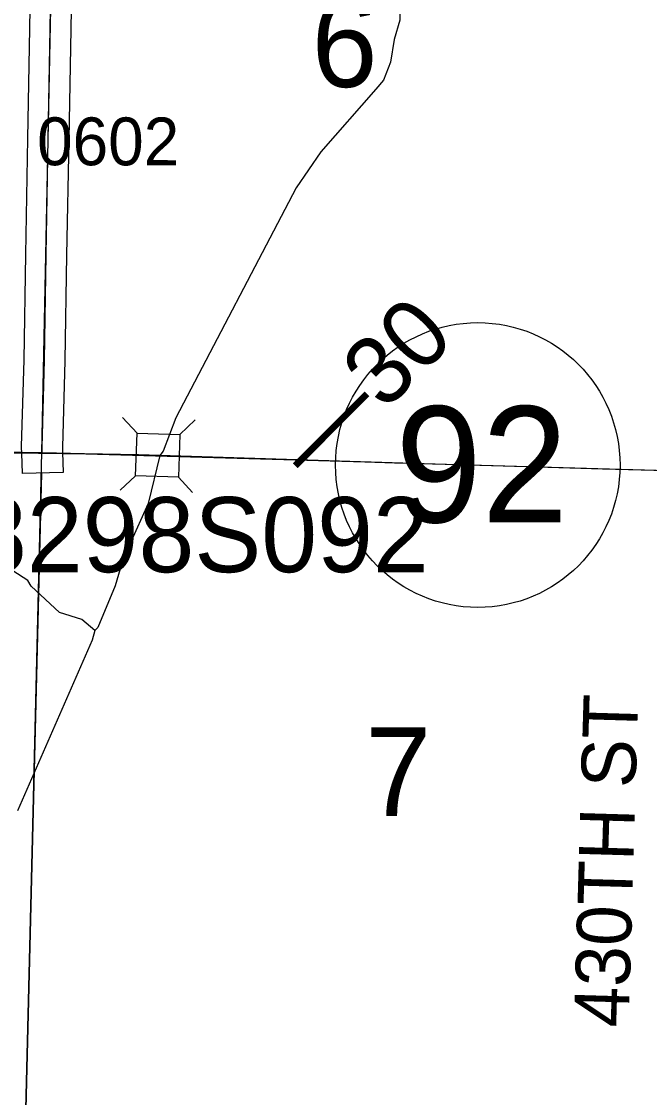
# Model space of a CAD drawing. Extents: x -132.8 to -73.3, y -60 to -26.
# Drawn here: x -98.155 to -97.235, y -52.801 to -51.225 of the extents above; entities that cross this region are included whole.
import ezdxf

# ---------------------------------------------------------------- set-up
doc = ezdxf.new("R2010")
doc.units = 0
for name, color, linetype in [('tdCoHydroRiver', 7, 'Continuous'), ('tdCoPriCL', 7, 'Continuous'), ('tdCoPrimary', 7, 'Continuous'), ('tdCoPriNonDiv', 7, 'Continuous'), ('tdCoPriNonDivCL', 7, 'Continuous'), ('tdCoSecRdNmbr', 7, 'Continuous'), ('tdCoSecRdTxt', 7, 'Continuous'), ('tdCoSecRteBand', 7, 'Continuous'), ('tdCoSecRteCL', 7, 'Continuous'), ('tdCoSectLine', 7, 'Continuous'), ('tdCoSectLinePart', 7, 'Continuous'), ('tdCoSectNmbr', 7, 'Continuous'), ('tdCoShieldStRte', 7, 'Continuous'), ('tdCoStrucNonDivPri', 7, 'Continuous'), ('tdCoStrucPriMaintName', 7, 'Continuous'), ('tdCoStrucSec', 7, 'Continuous'), ('tdCoSurfGravel', 7, 'Continuous'), ('tdCoTwpBndry', 7, 'Continuous'), ('tdCoTwpBndryShd', 7, 'Continuous'), ('tdStHwyPriRefPost1', 7, 'Continuous'), ('tdStHwyPriRefPost5', 7, 'Continuous')]:
    doc.layers.add(name, color=color, linetype=linetype)

msp = doc.modelspace()

# ---------------------------------------------------------------- linework, layer by layer
at = {"layer": 'tdCoHydroRiver'}
for points in [[(-97.5996, -51.1696), (-97.6007, -51.2232), (-97.6092, -51.2514), (-97.6146, -51.2844), (-97.6246, -51.311), (-97.6358, -51.3241)], [(-97.6358, -51.3241), (-97.7167, -51.4161), (-97.7526, -51.4689), (-97.9289, -51.8057), (-97.9474, -51.8542), (-97.9523, -51.8604), (-97.9696, -51.931), (-97.9962, -51.9904), (-98.001, -51.9934), (-98.0181, -52.0514), (-98.0431, -52.1124), (-98.0479, -52.117)], [(-98.0479, -52.117), (-98.0665, -52.1008), (-98.0994, -52.0906), (-98.1412, -52.0518), (-98.1457, -52.0438), (-98.1971, -52.0111)], [(-98.0479, -52.117), (-98.0514, -52.1311), (-98.1611, -52.3811)]]:
    msp.add_lwpolyline(points, dxfattribs=at)
at = {"layer": 'tdCoPriCL'}
msp.add_lwpolyline([(-98.2041, -51.8561), (-98.1403, -51.8561), (-98.1252, -51.8564), (-98.1247, -51.8564), (-98.0631, -51.8575), (-97.9839, -51.859), (-97.8754, -51.8627), (-97.7672, -51.8662), (-97.6668, -51.8694), (-97.6229, -51.8709), (-97.6084, -51.8713), (-97.5344, -51.8733), (-97.4155, -51.8765), (-97.3038, -51.88), (-97.2088, -51.8825)], dxfattribs=at)
at = {"layer": 'tdCoPrimary'}
for points in [[(-98.4639, -51.8522), (-98.3273, -51.8541), (-98.2038, -51.8561), (-98.1399, -51.8561), (-98.1248, -51.8564), (-98.1244, -51.8564), (-98.0627, -51.8575), (-97.9835, -51.859), (-97.9695, -51.8595), (-97.9392, -51.8605), (-97.875, -51.8627), (-97.7668, -51.8662), (-97.6664, -51.8694)], [(-98.4639, -51.8522), (-98.3273, -51.8541), (-98.2038, -51.8561), (-98.1399, -51.8561), (-98.1248, -51.8564), (-98.1244, -51.8564), (-98.0627, -51.8575), (-97.9835, -51.859), (-97.9695, -51.8595), (-97.9392, -51.8605), (-97.875, -51.8627), (-97.7668, -51.8662), (-97.6664, -51.8694)], [(-98.2038, -51.8561), (-98.1399, -51.8561), (-98.1248, -51.8564), (-98.1244, -51.8564), (-98.0627, -51.8575), (-97.9835, -51.859), (-97.9695, -51.8595), (-97.9392, -51.8605), (-97.875, -51.8627), (-97.7668, -51.8662), (-97.6664, -51.8694), (-97.6225, -51.8709), (-97.6081, -51.8713), (-97.534, -51.8733), (-97.4151, -51.8765), (-97.3034, -51.88), (-97.2085, -51.8825)], [(-97.6664, -51.8694), (-97.6225, -51.8709), (-97.6081, -51.8713)], [(-97.6664, -51.8694), (-97.6225, -51.8709), (-97.6081, -51.8713)], [(-97.6081, -51.8713), (-97.534, -51.8733), (-97.4151, -51.8765), (-97.3034, -51.88), (-97.2085, -51.8825), (-97.1774, -51.8835), (-97.129, -51.8852), (-97.0365, -51.8879)], [(-97.6081, -51.8713), (-97.534, -51.8733), (-97.4151, -51.8765), (-97.3034, -51.88), (-97.2085, -51.8825), (-97.1774, -51.8835), (-97.129, -51.8852), (-97.0365, -51.8879)]]:
    msp.add_lwpolyline(points, dxfattribs=at)
at = {"layer": 'tdCoPriNonDiv'}
msp.add_lwpolyline([(-99.0747, -51.8418), (-98.886, -51.8477), (-98.5999, -51.8502), (-98.2041, -51.8561), (-97.9839, -51.859), (-97.5344, -51.8733), (-97.2088, -51.8825)], dxfattribs=at)
at = {"layer": 'tdCoPriNonDivCL'}
msp.add_lwpolyline([(-98.2041, -51.8561), (-98.1403, -51.8561), (-98.1252, -51.8564), (-98.1247, -51.8564), (-98.0631, -51.8575), (-97.9839, -51.859), (-97.9699, -51.8595), (-97.9395, -51.8605), (-97.8754, -51.8627), (-97.7672, -51.8662), (-97.6668, -51.8694), (-97.6229, -51.8709), (-97.6084, -51.8713), (-97.5344, -51.8733), (-97.4155, -51.8765), (-97.3038, -51.88), (-97.2088, -51.8825)], dxfattribs=at)
msp.add_lwpolyline([(-98.2041, -51.8561), (-98.1403, -51.8561), (-98.1252, -51.8564), (-98.1247, -51.8564), (-98.0631, -51.8575), (-97.9839, -51.859), (-97.9699, -51.8595), (-97.9395, -51.8605), (-97.8754, -51.8627), (-97.7672, -51.8662), (-97.6668, -51.8694), (-97.6229, -51.8709), (-97.6084, -51.8713), (-97.5344, -51.8733), (-97.4155, -51.8765), (-97.3038, -51.88), (-97.2088, -51.8825)], dxfattribs=at)
at = {"layer": 'tdCoSecRteBand'}
msp.add_lwpolyline([(-98.0801, -51.062), (-98.0831, -51.2363), (-98.0831, -51.2364), (-98.0831, -51.2364), (-98.086, -51.3974), (-98.089, -51.5673), (-98.0915, -51.7216), (-98.0915, -51.7218), (-98.0915, -51.722), (-98.0951, -51.8482), (-98.0949, -51.8555), (-98.094, -51.8854), (-98.1539, -51.8872), (-98.1548, -51.8573), (-98.1551, -51.8491), (-98.1551, -51.8482), (-98.1551, -51.8473), (-98.1514, -51.7205), (-98.149, -51.5663), (-98.149, -51.5663), (-98.149, -51.5663), (-98.146, -51.3963), (-98.146, -51.3963), (-98.146, -51.3963), (-98.1431, -51.2353), (-98.1401, -51.0607)], dxfattribs=at)
at = {"layer": 'tdCoSecRteCL'}
msp.add_lwpolyline([(-98.1248, -51.8564), (-98.1251, -51.8482), (-98.1215, -51.7212), (-98.119, -51.5668), (-98.116, -51.3969), (-98.1131, -51.2358), (-98.1101, -51.0612), (-98.1071, -50.9642)], dxfattribs=at)
at = {"layer": 'tdCoSectLine'}
for points in [[(-98.1252, -51.8564), (-98.1074, -50.9642)], [(-99.1273, -51.84), (-98.1252, -51.8564)], [(-98.1499, -52.8673), (-98.1252, -51.8564)], [(-98.1252, -51.8564), (-97.1778, -51.8835)]]:
    msp.add_lwpolyline(points, dxfattribs=at)
at = {"layer": 'tdCoSectLinePart'}
for points in [[(-98.0952, -51.8572), (-97.2078, -51.8827)], [(-98.1492, -52.8373), (-98.126, -51.8864)]]:
    msp.add_lwpolyline(points, dxfattribs=at)
at = {"layer": 'tdCoShieldStRte'}
msp.add_circle((-97.4865, -51.8746), 0.2085, dxfattribs=at)
at = {"layer": 'tdCoStrucNonDivPri'}
for points in [[(-98.0071, -51.8048), (-97.9857, -51.8277), (-97.9232, -51.8298)], [(-97.9004, -51.8084), (-97.9232, -51.8298), (-97.9253, -51.8923)], [(-98.0107, -51.9115), (-97.9879, -51.8902), (-97.9857, -51.8277)], [(-97.9045, -51.9147), (-97.9253, -51.8923), (-97.9879, -51.8902)]]:
    msp.add_lwpolyline(points, dxfattribs=at)
at = {"layer": 'tdCoStrucSec'}
for points in [[(-98.0071, -51.8048), (-97.9857, -51.8277), (-97.9232, -51.8298)], [(-97.9004, -51.8084), (-97.9232, -51.8298), (-97.9253, -51.8923)], [(-98.0107, -51.9115), (-97.9879, -51.8902), (-97.9857, -51.8277)], [(-97.9045, -51.9147), (-97.9253, -51.8923), (-97.9879, -51.8902)]]:
    msp.add_lwpolyline(points, dxfattribs=at)
at = {"layer": 'tdCoSurfGravel'}
msp.add_lwpolyline([(-98.1248, -51.8564), (-98.1251, -51.8482), (-98.1215, -51.7212), (-98.119, -51.5668), (-98.116, -51.3969), (-98.1131, -51.2358), (-98.1101, -51.0612), (-98.1071, -50.9642)], dxfattribs=at)
at = {"layer": 'tdCoTwpBndry'}
msp.add_lwpolyline([(-98.126, -51.8864), (-98.1492, -52.8373)], dxfattribs=at)
at = {"layer": 'tdCoTwpBndryShd'}
msp.add_lwpolyline([(-98.2366, -56.8674), (-98.2229, -55.8593), (-98.1929, -54.8697), (-98.1715, -53.8651), (-98.1499, -52.8673), (-98.1252, -51.8564), (-98.1074, -50.9642), (-98.0823, -49.9657), (-98.0579, -48.9651), (-98.0356, -47.9686), (-98.014, -46.968), (-97.9944, -45.9724), (-97.9884, -45.4258), (-97.9689, -44.9943), (-97.943, -43.9932), (-97.9208, -42.9911), (-97.8925, -41.9965), (-97.8711, -40.9985), (-97.8465, -40.0004), (-97.8233, -39.0296), (-97.7988, -38.04)], dxfattribs=at)

# ---------------------------------------------------------------- texts
at = {"layer": 'tdCoSecRdNmbr'}
msp.add_text('0602', height=0.07, rotation=359.926, dxfattribs=at).set_placement((-98.1323, -51.4355))
at = {"layer": 'tdCoSecRdTxt'}
msp.add_text('430TH ST', height=0.08, rotation=88.3218, dxfattribs=at).set_placement((-97.2656, -52.6988))
at = {"layer": 'tdCoSectNmbr'}
for s, p in [('6', (-97.7301, -51.3209)), ('7', (-97.6516, -52.3885))]:
    msp.add_text(s, height=0.13, rotation=359.9262, dxfattribs=at).set_placement(p)
at = {"layer": 'tdCoShieldStRte'}
msp.add_text('92', height=0.17, dxfattribs=at).set_placement((-97.6071, -51.9585))
at = {"layer": 'tdCoStrucPriMaintName'}
msp.add_text('78298S092', height=0.11, dxfattribs=at).set_placement((-98.3109, -52.0315))
msp.add_text('78298S092', height=0.11, dxfattribs=at).set_placement((-98.3109, -52.0315))
msp.add_text('78298S092', height=0.11, dxfattribs=at).set_placement((-98.3109, -52.0315))
at = {"layer": 'tdStHwyPriRefPost1'}
msp.add_text('‒‒30', height=0.1, rotation=45, dxfattribs=at).set_placement((-97.7279, -51.9017))
at = {"layer": 'tdStHwyPriRefPost5'}
msp.add_text('‒‒30', height=0.1, rotation=45, dxfattribs=at).set_placement((-97.7279, -51.9017))

doc.saveas('drawing.dxf')
